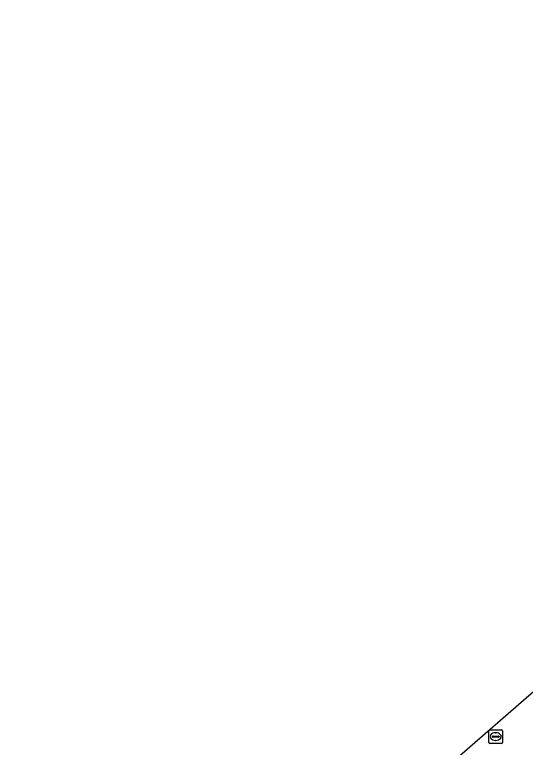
# Model space of a CAD drawing. Extents: x 155887 to 156869, y 383880 to 384678.
# Drawn here: x 156383.6 to 156421, y 384477.1 to 384530.9 of the extents above; entities that cross this region are included whole.
import ezdxf

# ---------------------------------------------------------------- set-up
doc = ezdxf.new("R2010")
doc.units = 0
doc.layers.add('IMGEO_Rijbaan_lokaal_gesloten', color=7, linetype='Continuous')
doc.layers.add('IMGEO_Rioolput', color=7, linetype='Continuous')

msp = doc.modelspace()

# ---------------------------------------------------------------- linework, layer by layer
at = {"layer": 'IMGEO_Rijbaan_lokaal_gesloten'}
msp.add_lwpolyline([(156478.793, 384530.889), (156431.432, 384489.658), (156431.432, 384489.658), (156433.16, 384487.659), (156430.134, 384485.054), (156428.419, 384487.035), (156428.419, 384487.035), (156383.559, 384447.983), (156385.943, 384445.252), (156386.238, 384445.513), (156426.553, 384480.577), (156426.95, 384480.922), (156448.887, 384500), (156466.428, 384515.254), (156476.04, 384523.575)], dxfattribs=at)
at = {"layer": 'IMGEO_Rioolput'}
for p, q in [((156418.369, 384477.43), (156418.369, 384478.282)), ((156418.444, 384478.356), (156419.296, 384478.356)), ((156418.628, 384477.85), (156418.628, 384477.862)), ((156418.671, 384477.899), (156419.069, 384477.899)), ((156418.857, 384478.136), (156418.882, 384478.136)), ((156419.112, 384477.862), (156419.112, 384477.85)), ((156419.37, 384478.282), (156419.37, 384477.43)), ((156419.296, 384477.356), (156418.444, 384477.356)), ((156419.066, 384477.813), (156418.668, 384477.813)), ((156418.88, 384477.576), (156418.855, 384477.576))]:
    msp.add_line(p, q, dxfattribs=at)
for points in [[(156418.369, 384477.43), (156418.369, 384478.282)], [(156418.444, 384478.356), (156419.296, 384478.356)], [(156419.37, 384478.282), (156419.37, 384477.43)], [(156419.296, 384477.356), (156418.444, 384477.356)]]:
    msp.add_lwpolyline(points, dxfattribs=at)
for centre, radius, start, end in [((156418.446, 384478.28), 0.0765, 91.552, 178.448), ((156418.446, 384478.28), 0.0765, 91.552, 178.448), ((156418.668, 384477.859), 0.0403, 85.8775, 175.7526), ((156419.073, 384477.861), 0.0386, 1.7309, 96.639), ((156419.294, 384478.28), 0.0765, 1.552, 88.448), ((156419.294, 384478.28), 0.0765, 1.552, 88.448), ((156418.446, 384477.432), 0.0765, 181.552, 268.448), ((156418.446, 384477.432), 0.0765, 181.552, 268.448), ((156418.665, 384477.849), 0.0366, 178.938, 274.7102), ((156419.069, 384477.856), 0.043, 264.8664, 352.4533), ((156419.294, 384477.432), 0.0765, 271.552, 358.448), ((156419.294, 384477.432), 0.0765, 271.552, 358.448)]:
    msp.add_arc(centre, radius, start, end, dxfattribs=at)
for centre, major_axis, ratio, start_param, end_param in [((156418.856, 384477.856), (-0.387, 0.002), 0.722429, 4.712389, 7.853982), ((156418.881, 384477.856), (-0.39, 0.002), 0.717154, 1.570796, 4.712389)]:
    msp.add_ellipse(centre, major_axis=major_axis, ratio=ratio, start_param=start_param, end_param=end_param, dxfattribs=at)

doc.saveas('drawing.dxf')
